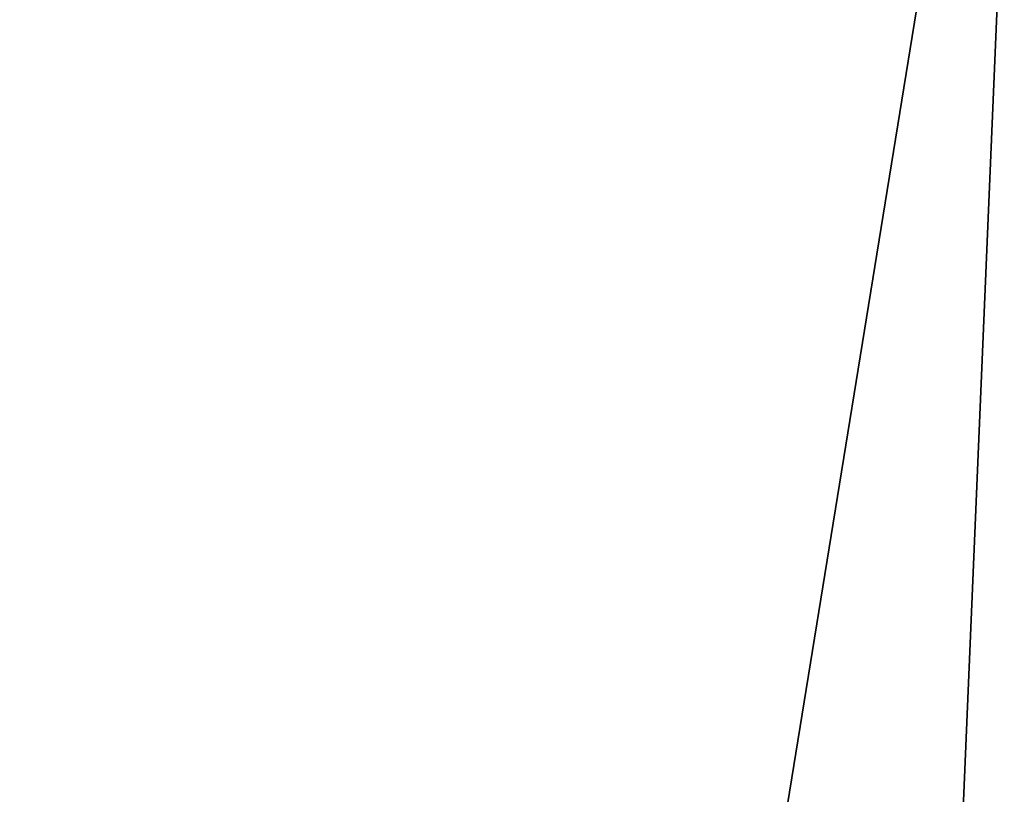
# Model space of a CAD drawing. Extents: x 0.1 to 7.1, y 0 to 16.2.
# Tile 405 of 656: x 0.30933 to 0.31699, y 0.1907 to 0.19673. Entities that reach past the tile are written whole.
import ezdxf

# ---------------------------------------------------------------- set-up
doc = ezdxf.new("R2010")
doc.units = 0
doc.header["$LTSCALE"] = 2.54
doc.layers.get('0').update_dxf_attribs({"color": 13, "linetype": 'CONTINUOUS'})

# ---------------------------------------------------------------- blocks, each defined once
blk = doc.blocks.new('DOZOWNIK_DO_MYD_A_FRIEGO_S')
at = {"color": 0}
for p in [(0.2879159, 0.022, 0.6382879), (0.2879159, 0.022, 0.6382879), (0.3095815, 0.022, 0.6088862), (0.3095815, 0.022, 0.6088862)]:
    blk.add_line(p, (0.3171456, 0.202, 0.5996003), dxfattribs=at)
mesh = blk.add_polyface(dxfattribs=at)
corners = [(0.3171456, 0.202, 0.5996003), (0.2879159, 0.022, 0.6382879), (0.2862363, 0.202, 0.6407668)]
mesh.append_faces([[corners[k] for k in face] for face in [(0, 1, 2)]], dxfattribs={"color": 0})
mesh = blk.add_polyface(dxfattribs=at)
corners = [(0.3171456, 0.202, 0.5996003), (0.3095815, 0.022, 0.6088862), (0.2879159, 0.022, 0.6382879)]
mesh.append_faces([[corners[k] for k in face] for face in [(0, 1, 2)]], dxfattribs={"color": 0})
mesh = blk.add_polyface(dxfattribs=at)
corners = [(0.2934858, 0.202, 6.5097099), (0.3052517, 0.022, 6.5255867), (0.325434, 0.202, 6.5500755)]
mesh.append_faces([[corners[k] for k in face] for face in [(0, 1, 2)]], dxfattribs={"color": 0})
mesh = blk.add_polyface(dxfattribs=at)
corners = [(0.325434, 0.202, 5.8899235), (0.3052517, 0.022, 5.9144127), (0.2934858, 0.202, 5.9302891)]
mesh.append_faces([[corners[k] for k in face] for face in [(0, 1, 2)]], dxfattribs={"color": 0})
mesh = blk.add_polyface(dxfattribs=at)
corners = [(0.301, 0.202, 1.2199997), (0.3239657, 0.022, 1.2483975), (0.3339663, 0.202, 1.2595381)]
mesh.append_faces([[corners[k] for k in face] for face in [(0, 1, 2)]], dxfattribs={"color": 0})
mesh = blk.add_polyface(dxfattribs=at)
corners = [(0.301, 0.202, 1.2199997), (0.301, 0.022, 1.2199997), (0.3239657, 0.022, 1.2483975)]
mesh.append_faces([[corners[k] for k in face] for face in [(0, 1, 2)]], dxfattribs={"color": 0})
mesh = blk.add_polyface(dxfattribs=at)
corners = [(0.325434, 0.202, 6.5500755), (0.3052517, 0.022, 6.5255867), (0.325434, 0.022, 6.5500755)]
mesh.append_faces([[corners[k] for k in face] for face in [(0, 1, 2)]], dxfattribs={"color": 0})
mesh = blk.add_polyface(dxfattribs=at)
corners = [(0.325434, 0.202, 5.8899235), (0.325434, 0.022, 5.8899235), (0.3052517, 0.022, 5.9144127)]
mesh.append_faces([[corners[k] for k in face] for face in [(0, 1, 2)]], dxfattribs={"color": 0})
mesh = blk.add_polyface(dxfattribs=at)
corners = [(0.3171456, 0.202, 0.5996003), (0.3171456, 0.022, 0.5996003), (0.3095815, 0.022, 0.6088862)]
mesh.append_faces([[corners[k] for k in face] for face in [(0, 1, 2)]], dxfattribs={"color": 0})

msp = doc.modelspace()

# ---------------------------------------------------------------- block references
at = {"color": 0}
msp.add_blockref('DOZOWNIK_DO_MYD_A_FRIEGO_S', (0, 0), dxfattribs=at)

doc.saveas('drawing.dxf')
